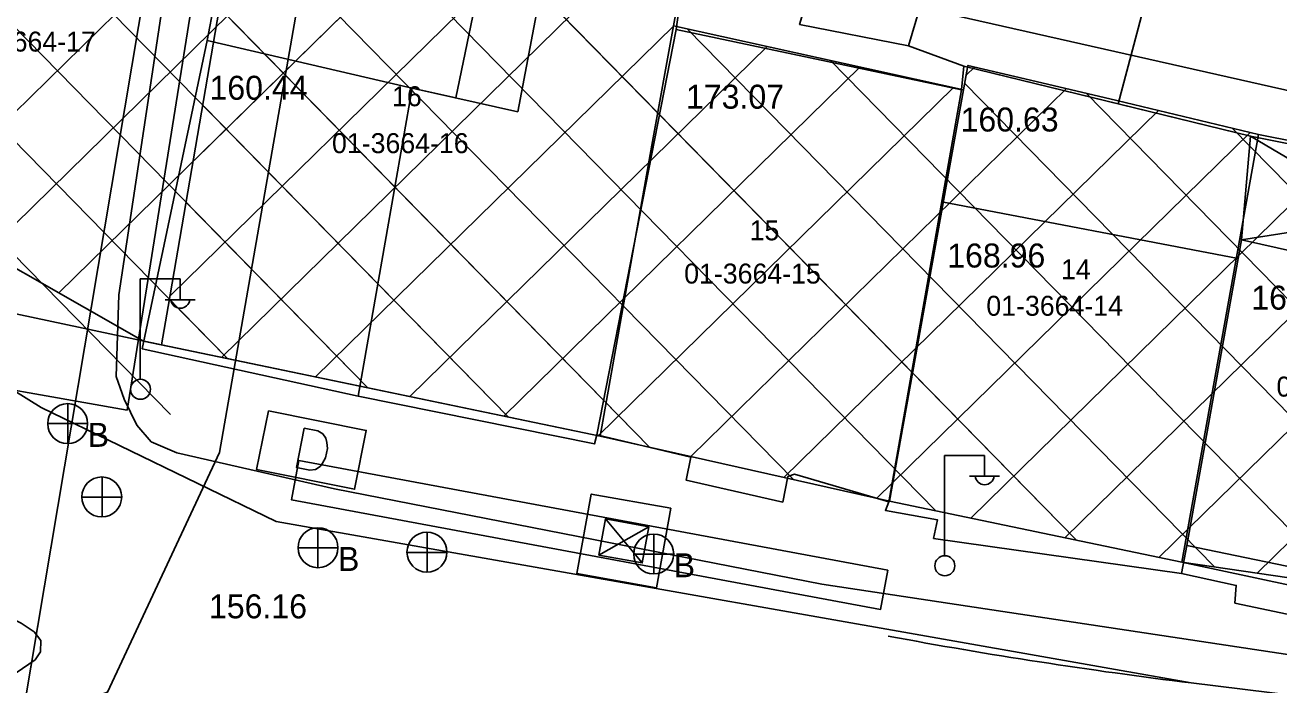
# Model space of a CAD drawing. Extents: x 419677 to 421689, y 4450851 to 4452923.
# Drawn here: x 420210.6 to 420273.4, y 4451828.2 to 4451861.2 of the extents above; entities that cross this region are included whole.
import ezdxf

# ---------------------------------------------------------------- set-up
doc = ezdxf.new("R2010")
doc.units = 0
for name, color, linetype in [('AA_HH', 7, 'Continuous'), ('Level 1', 7, 'Continuous'), ('Level 10', 7, 'Continuous'), ('Level 15', 7, 'Continuous'), ('Level 27', 7, 'Continuous'), ('Level 30', 7, 'Continuous'), ('Level 34', 7, 'Continuous'), ('Level 62', 7, 'Continuous'), ('Level 9', 7, 'Continuous'), ('MULKIYET SINIRI', 7, 'Continuous'), ('PARSEL KODU', 7, 'Continuous'), ('PARSEL NUMARASI', 7, 'Continuous')]:
    doc.layers.add(name, color=color, linetype=linetype)

msp = doc.modelspace()

# ---------------------------------------------------------------- linework, layer by layer
at = {"layer": 'AA_HH'}
for p, q in [((420271.95, 4451855.626), (420286.231, 4451847.119)), ((420287.104, 4451852.87), (420271.499, 4451850.436)), ((420216.374, 4451843.473), (420216.374, 4451848.473)), ((420216.374, 4451848.473), (420218.374, 4451848.473)), ((420218.374, 4451847.473), (420218.374, 4451848.473)), ((420217.614, 4451847.433), (420219.114, 4451847.433)), ((420212.738, 4451842.23), (420212.738, 4451840.23)), ((420211.738, 4451841.23), (420213.738, 4451841.23)), ((420256.64, 4451834.64), (420256.64, 4451839.64)), ((420256.64, 4451839.64), (420258.64, 4451839.64)), ((420258.64, 4451838.64), (420258.64, 4451839.64)), ((420214.459, 4451836.553), (420214.459, 4451838.553)), ((420257.88, 4451838.6), (420259.38, 4451838.6)), ((420213.439, 4451837.543), (420215.439, 4451837.543)), ((420225.269, 4451836.018), (420225.269, 4451834.018)), ((420230.74, 4451833.791), (420230.74, 4451835.791)), ((420242.074, 4451835.704), (420242.074, 4451833.704)), ((420224.269, 4451835.018), (420226.269, 4451835.018)), ((420229.72, 4451834.781), (420231.72, 4451834.781)), ((420241.074, 4451834.704), (420243.074, 4451834.704))]:
    msp.add_line(p, q, dxfattribs=at)
for points in [[(420323.805, 4451823.125), (420308.606, 4451825.793), (420280.662, 4451828.644), (420250.498, 4451833.192), (420226.097, 4451837.959), (420218.204, 4451839.773), (420216.924, 4451840.317), (420216.193, 4451841.162), (420215.559, 4451842.463), (420215.158, 4451843.597), (420215.298, 4451847.67), (420220.167, 4451879.984), (420223.325, 4451903.801), (420223.396, 4451904.119), (420224.091, 4451903.995), (420246.674, 4451897.512), (420267.02, 4451891.687), (420291.549, 4451883.677), (420310.014, 4451876.395), (420326.305, 4451872.381)], [(420206.858, 4451833.066), (420210.413, 4451831.246), (420211.058, 4451830.804), (420211.403, 4451830.371), (420211.384, 4451829.812), (420211.11, 4451829.401), (420210.167, 4451828.754), (420206.78, 4451825.722)]]:
    msp.add_lwpolyline(points, dxfattribs=at)
for points in [[(420253.643, 4451875.343), (420258.904, 4451873.856), (420254.825, 4451860.145), (420249.375, 4451861.212)], [(420269.209, 4451871.907), (420259.335, 4451875.302), (420254.825, 4451860.145), (420257.603, 4451859.122), (420265.328, 4451857.24)], [(420265.328, 4451857.24), (420271.95, 4451855.626), (420274.208, 4451855.169), (420278.223, 4451869.679), (420269.209, 4451871.907)], [(420219.717, 4451860.414), (420221.831, 4451871.445), (420234.526, 4451868.91), (420232.166, 4451857.535), (420229.984, 4451858.023)], [(420227.278, 4451842.61), (420229.984, 4451858.023), (420235.272, 4451856.841), (420237.053, 4451866.258), (420243.755, 4451864.947), (420243.206, 4451860.952), (420239.232, 4451840.67), (420239.116, 4451840.215)], [(420243.206, 4451860.952), (420257.484, 4451857.944), (420253.851, 4451837.316), (420249.131, 4451838.697), (420248.793, 4451838.591), (420248.533, 4451837.305), (420243.705, 4451838.395), (420243.941, 4451839.544), (420239.232, 4451840.67)], [(420216.46, 4451844.973), (420227.278, 4451842.61), (420229.984, 4451858.023), (420219.717, 4451860.414)], [(420257.484, 4451857.944), (420257.603, 4451859.122), (420271.95, 4451855.626), (420271.499, 4451850.436), (420271.332, 4451849.503), (420268.757, 4451835.138), (420268.493, 4451833.735), (420256.087, 4451835.485), (420256.277, 4451836.422), (420253.678, 4451836.886), (420253.851, 4451837.316), (420256.495, 4451852.331), (420257.484, 4451857.944)], [(420271.95, 4451855.626), (420274.208, 4451855.169), (420287.104, 4451852.87), (420286.231, 4451847.119), (420271.499, 4451850.436)], [(420256.495, 4451852.331), (420271.332, 4451849.503), (420268.757, 4451835.138), (420268.493, 4451833.735), (420256.087, 4451835.485), (420256.277, 4451836.422), (420253.678, 4451836.886), (420253.851, 4451837.316)], [(420268.757, 4451835.138), (420268.493, 4451833.735), (420271.237, 4451833.13), (420271.167, 4451832.25), (420280.202, 4451830.347), (420280.33, 4451831.225), (420283.139, 4451830.774), (420283.255, 4451832.126), (420283.614, 4451832.052), (420283.735, 4451832.714), (420286.08, 4451845.026), (420286.231, 4451847.119), (420271.499, 4451850.436), (420268.757, 4451835.138)], [(420286.231, 4451847.119), (420286.08, 4451845.026), (420283.735, 4451832.714), (420283.614, 4451832.052), (420268.757, 4451835.138), (420271.499, 4451850.436)], [(420222.786, 4451841.871), (420227.689, 4451840.89), (420227.101, 4451837.948), (420222.198, 4451838.929)], [(420224.581, 4451841.002), (420224.189, 4451839.041), (420224.865, 4451838.905), (420225.148, 4451838.941), (420225.371, 4451839.09), (420225.495, 4451839.249), (420225.65, 4451839.513), (420225.746, 4451839.994), (420225.713, 4451840.286), (420225.654, 4451840.502), (420225.513, 4451840.714), (420225.258, 4451840.866)]]:
    msp.add_lwpolyline(points, close=True, dxfattribs=at)
for centre, radius in [((420216.384, 4451842.949), 0.5), ((420212.738, 4451841.23), 1), ((420214.444, 4451837.561), 1), ((420225.269, 4451835.018), 1), ((420230.724, 4451834.799), 1), ((420242.074, 4451834.704), 1), ((420256.65, 4451834.116), 0.5)]:
    msp.add_circle(centre, radius, dxfattribs=at)
for centre in [(420218.374, 4451847.477), (420258.64, 4451838.644)]:
    msp.add_arc(centre, 0.474, 184.83843, 355.14641, dxfattribs=at)
at = {"layer": 'Level 1'}
for p, q in [((420241.5, 4451834.259), (420239.655, 4451836.457)), ((420241.5, 4451834.259), (420239.655, 4451836.457)), ((420241.825, 4451836.067), (420239.33, 4451834.649)), ((420241.825, 4451836.067), (420239.33, 4451834.649))]:
    msp.add_line(p, q, dxfattribs=at)
msp.add_lwpolyline([(420211.407, 4451842.042), (420223.183, 4451836.336), (420268.984, 4451828.249)], dxfattribs=at)
for points in [[(420253.801, 4451833.901), (420224.307, 4451839.388), (420223.941, 4451837.422), (420253.435, 4451831.934)], [(420253.801, 4451833.901), (420224.307, 4451839.388), (420223.941, 4451837.422), (420253.435, 4451831.934)], [(420242.924, 4451836.991), (420242.21, 4451833.012), (420238.231, 4451833.726), (420238.945, 4451837.704)], [(420242.924, 4451836.991), (420242.21, 4451833.012), (420238.231, 4451833.726), (420238.945, 4451837.704)], [(420241.825, 4451836.067), (420241.5, 4451834.259), (420239.33, 4451834.649), (420239.655, 4451836.457)], [(420241.825, 4451836.067), (420241.5, 4451834.259), (420239.33, 4451834.649), (420239.655, 4451836.457)]]:
    msp.add_lwpolyline(points, close=True, dxfattribs=at)
at = {"layer": 'Level 10'}
msp.add_lwpolyline([(420214.908, 4451852.96), (420209.201, 4451819.114), (420204.832, 4451797.924)], dxfattribs=at)
at = {"layer": 'Level 15'}
for points in [[(420240.251, 4451968.677), (420239.949, 4451966.602), (420239.949, 4451966.602), (420231.732, 4451917.739), (420240.801, 4451915.152), (420236.082, 4451892.337), (420229.855, 4451894.289), (420220.346, 4451839.788), (420214.729, 4451827.789), (420207.555, 4451825.12), (420146.986, 4451843.868), (420162.882, 4451888.718), (420178.991, 4451939.954), (420183.444, 4451958.583), (420204.023, 4451977.132), (420216.413, 4451977.263), (420240.251, 4451968.677)], [(420414.132, 4451911.018), (420415.765, 4451915.419), (420282.101, 4451967.569), (420224.504, 4451969.178), (420220.055, 4451958.563), (420205.131, 4451843.779), (420215.712, 4451841.911), (420221.376, 4451877.395), (420222.223, 4451877.252)], [(420222.223, 4451877.252), (420228.074, 4451876.266), (420248.804, 4451863.57), (420326.139, 4451846.113), (420346.529, 4451843.843), (420371.043, 4451837.282), (420436.77, 4451811.189), (420449.418, 4451804.129), (420449.587, 4451794.894), (420481.387, 4451791.18), (420478.447, 4451778.441), (420529.287, 4451757.66), (420547.217, 4451742.896), (420596.402, 4451716.716)], [(420217.433, 4451845.172), (420216.542, 4451845.358), (420204.589, 4451852.161), (420199.504, 4451855.901)]]:
    msp.add_lwpolyline(points, dxfattribs=at)
at = {"layer": 'Level 27'}
for points in [[(420272.96, 4451885.652), (420267.287, 4451864.877), (420262.865, 4451866.192), (420256.927, 4451867.959), (420251.872, 4451869.462), (420247.116, 4451870.881), (420241.971, 4451872.416), (420237.094, 4451873.871), (420229.45, 4451876.401), (420228.747, 4451874.307), (420228.551, 4451873.327), (420234.32, 4451868.94), (420239.253, 4451865.154), (420243.522, 4451863.634), (420243.07, 4451861.15), (420257.59, 4451857.94), (420257.8, 4451859.16), (420260.941, 4451858.423), (420265.254, 4451857.412), (420272.35, 4451855.7), (420274.29, 4451855.32)], [(420272.96, 4451885.652), (420267.287, 4451864.877), (420262.865, 4451866.192), (420256.927, 4451867.959), (420251.872, 4451869.462), (420247.116, 4451870.881), (420241.971, 4451872.416), (420237.094, 4451873.871), (420229.45, 4451876.401), (420228.747, 4451874.307), (420228.551, 4451873.327), (420234.32, 4451868.94), (420239.253, 4451865.154), (420243.522, 4451863.634), (420243.07, 4451861.15), (420257.59, 4451857.94), (420257.8, 4451859.16), (420260.941, 4451858.423), (420265.254, 4451857.412), (420272.35, 4451855.7), (420274.29, 4451855.32)], [(420272.96, 4451885.652), (420267.287, 4451864.877), (420262.865, 4451866.192), (420256.927, 4451867.959), (420251.872, 4451869.462), (420247.116, 4451870.881), (420241.971, 4451872.416), (420237.094, 4451873.871), (420229.45, 4451876.401), (420228.747, 4451874.307), (420228.551, 4451873.327), (420234.32, 4451868.94), (420239.253, 4451865.154), (420243.522, 4451863.634), (420243.07, 4451861.15), (420257.59, 4451857.94), (420257.8, 4451859.16), (420260.941, 4451858.423), (420265.254, 4451857.412), (420272.35, 4451855.7), (420274.29, 4451855.32)], [(420466.87, 4451761.554), (420444.66, 4451772.45), (420432.72, 4451781.46), (420406.94, 4451795.64), (420394.04, 4451802.23), (420369.87, 4451813.08), (420326.2, 4451827), (420313.613, 4451829.033), (420298.75, 4451831), (420283.823, 4451832.064), (420268.52, 4451834.3), (420253.88, 4451837.35), (420239.4, 4451840.6), (420216.542, 4451845.358)], [(420466.87, 4451761.554), (420444.66, 4451772.45), (420432.72, 4451781.46), (420406.94, 4451795.64), (420394.04, 4451802.23), (420369.87, 4451813.08), (420326.2, 4451827), (420313.613, 4451829.033), (420298.75, 4451831), (420283.823, 4451832.064), (420268.52, 4451834.3), (420253.88, 4451837.35), (420239.4, 4451840.6), (420217.433, 4451845.172)], [(420466.87, 4451761.554), (420444.66, 4451772.45), (420432.72, 4451781.46), (420406.94, 4451795.64), (420394.04, 4451802.23), (420369.87, 4451813.08), (420326.2, 4451827), (420313.613, 4451829.033), (420298.75, 4451831), (420283.823, 4451832.064), (420268.52, 4451834.3), (420253.88, 4451837.35), (420239.4, 4451840.6), (420217.433, 4451845.172)]]:
    msp.add_lwpolyline(points, dxfattribs=at)
at = {"layer": 'Level 30'}
for points in [[(420253.814, 4451830.592), (420253.814, 4451830.592)], [(420304.938, 4451823.822), (420268.984, 4451828.249)], [(420304.938, 4451823.822), (420268.984, 4451828.249)]]:
    msp.add_lwpolyline(points, dxfattribs=at)
msp.add_arc((420299.541, 4452076.375), 250, 259.46075, 262.97918, dxfattribs=at)
msp.add_arc((420299.541, 4452076.375), 250, 259.46075, 262.97918, dxfattribs=at)
at = {"layer": 'Level 34'}
for p, q in [((420249.067, 4451838.43), (420205.601, 4451882.796)), ((420256.199, 4451836.867), (420211.553, 4451882.436)), ((420263.235, 4451835.401), (420220.78, 4451878.734)), ((420241.889, 4451840.041), (420204.504, 4451878.199)), ((420263.235, 4451835.401), (420222.835, 4451876.637)), ((420205.064, 4451851.89), (420229.14, 4451875.478)), ((420234.805, 4451841.556), (420203.408, 4451873.603)), ((420208.68, 4451849.832), (420230.865, 4451871.568)), ((420256.199, 4451836.867), (420222.026, 4451871.746)), ((420227.77, 4451843.02), (420202.312, 4451869.009)), ((420212.295, 4451847.774), (420234.083, 4451869.12)), ((420219.101, 4451854.442), (420234.083, 4451869.12)), ((420217.878, 4451847.644), (420237.289, 4451866.662)), ((420217.878, 4451847.644), (420237.289, 4451866.662)), ((420249.067, 4451838.43), (420221.223, 4451866.85)), ((420220.433, 4451844.548), (420240.876, 4451864.576)), ((420220.433, 4451844.548), (420240.876, 4451864.576)), ((420220.736, 4451844.484), (420201.216, 4451864.415)), ((420241.889, 4451840.041), (420220.42, 4451861.954)), ((420225.147, 4451843.566), (420243.09, 4451861.146)), ((420225.147, 4451843.566), (420243.09, 4451861.146)), ((420270.146, 4451834.062), (420243.756, 4451860.998)), ((420270.146, 4451834.062), (420243.756, 4451860.998)), ((420217.878, 4451841.685), (420200.119, 4451859.818)), ((420229.861, 4451842.585), (420247.753, 4451860.115)), ((420229.861, 4451842.585), (420247.753, 4451860.115)), ((420234.575, 4451841.604), (420252.417, 4451859.084)), ((420234.575, 4451841.604), (420252.417, 4451859.084)), ((420276.681, 4451833.107), (420250.904, 4451859.418)), ((420276.681, 4451833.107), (420250.904, 4451859.418)), ((420257.717, 4451858.677), (420258.131, 4451859.082)), ((420257.717, 4451858.677), (420258.131, 4451859.082)), ((420239.29, 4451840.623), (420257.08, 4451858.053)), ((420239.29, 4451840.623), (420257.08, 4451858.053)), ((420243.941, 4451839.581), (420262.742, 4451858.001)), ((420243.941, 4451839.581), (420262.742, 4451858.001)), ((420283.217, 4451832.153), (420257.644, 4451858.254)), ((420283.217, 4451832.153), (420257.644, 4451858.254)), ((420289.285, 4451831.675), (420263.716, 4451857.773)), ((420289.285, 4451831.675), (420263.716, 4451857.773)), ((420234.805, 4451841.556), (420219.579, 4451857.097)), ((420248.592, 4451838.537), (420267.343, 4451856.908)), ((420248.592, 4451838.537), (420267.343, 4451856.908)), ((420253.242, 4451837.493), (420271.929, 4451855.802)), ((420253.242, 4451837.493), (420271.929, 4451855.802)), ((420295.305, 4451831.246), (420271.035, 4451856.017)), ((420295.305, 4451831.246), (420271.035, 4451856.017)), ((420257.947, 4451836.503), (420276.639, 4451854.816)), ((420257.947, 4451836.503), (420276.639, 4451854.816)), ((420262.66, 4451835.521), (420281.327, 4451853.81)), ((420262.66, 4451835.521), (420281.327, 4451853.81)), ((420267.374, 4451834.539), (420286.016, 4451852.804)), ((420267.374, 4451834.539), (420286.016, 4451852.804)), ((420227.77, 4451843.02), (420218.71, 4451852.269)), ((420272.284, 4451833.75), (420290.769, 4451851.86)), ((420272.284, 4451833.75), (420290.769, 4451851.86)), ((420220.736, 4451844.484), (420217.841, 4451847.44))]:
    msp.add_line(p, q, dxfattribs=at)
at = {"layer": 'Level 62'}
msp.add_lwpolyline([(420201.951, 4451847.914), (420211.407, 4451842.042)], dxfattribs=at)
at = {"layer": 'Level 9'}
msp.add_lwpolyline([(420425.574, 4451910.283), (420391.286, 4451924.082), (420343.881, 4451942.651), (420287.846, 4451965.918), (420283.914, 4451959.364), (420283.477, 4451950.626), (420231.702, 4451965.918), (420228.644, 4451941.45), (420224.602, 4451910.32), (420222.636, 4451894.154), (420216.956, 4451865.1), (420209.201, 4451819.114), (420204.832, 4451797.924), (420203.303, 4451783.287), (420202.429, 4451776.297), (420195.86, 4451755.756)], dxfattribs=at)
msp.add_lwpolyline([(420425.574, 4451910.283), (420391.286, 4451924.082), (420343.881, 4451942.651), (420287.846, 4451965.918), (420283.914, 4451959.364), (420283.477, 4451950.626), (420231.702, 4451965.918), (420228.644, 4451941.45), (420224.602, 4451910.32), (420222.636, 4451894.154), (420216.956, 4451865.1), (420209.201, 4451819.114), (420204.832, 4451797.924), (420203.303, 4451783.287), (420202.429, 4451776.297), (420195.86, 4451755.756)], dxfattribs=at)
at = {"layer": 'MULKIYET SINIRI'}
for points in [[(420200.486, 4451848.773), (420204.06, 4451868.863), (420206.604, 4451883.158), (420213.543, 4451881.305), (420215.302, 4451880.835), (420221.61, 4451878.557), (420223.074, 4451878.032), (420222.676, 4451875.711), (420217.763, 4451847.089), (420217.433, 4451845.172)], [(420200.486, 4451848.773), (420204.06, 4451868.863), (420206.604, 4451883.158), (420213.543, 4451881.305), (420215.302, 4451880.835), (420221.61, 4451878.557), (420223.074, 4451878.032), (420222.676, 4451875.711), (420217.763, 4451847.089), (420217.433, 4451845.172)], [(420200.486, 4451848.773), (420204.06, 4451868.863), (420206.604, 4451883.158), (420213.543, 4451881.305), (420215.302, 4451880.835), (420221.61, 4451878.557), (420223.074, 4451878.032), (420222.676, 4451875.711), (420217.763, 4451847.089), (420217.433, 4451845.172)], [(420200.486, 4451848.773), (420204.06, 4451868.863), (420206.604, 4451883.158), (420213.543, 4451881.305), (420215.302, 4451880.835), (420221.61, 4451878.557), (420223.074, 4451878.032), (420222.676, 4451875.711), (420217.763, 4451847.089), (420217.433, 4451845.172)], [(420217.433, 4451845.172), (420217.763, 4451847.089), (420222.676, 4451875.711), (420228.747, 4451874.307), (420228.551, 4451873.327), (420234.32, 4451868.94), (420239.253, 4451865.154), (420240.458, 4451864.725), (420242.859, 4451863.871), (420243.522, 4451863.634), (420243.49, 4451863.454), (420243.07, 4451861.15), (420241.98, 4451855.17), (420239.4, 4451840.6)], [(420217.433, 4451845.172), (420217.763, 4451847.089), (420222.676, 4451875.711), (420228.747, 4451874.307), (420228.551, 4451873.327), (420234.32, 4451868.94), (420239.253, 4451865.154), (420240.458, 4451864.725), (420242.859, 4451863.871), (420243.522, 4451863.634), (420243.49, 4451863.454), (420243.07, 4451861.15), (420241.98, 4451855.17), (420239.4, 4451840.6)], [(420239.4, 4451840.6), (420241.98, 4451855.17), (420243.07, 4451861.15), (420257.59, 4451857.94), (420253.88, 4451837.35)], [(420239.4, 4451840.6), (420241.98, 4451855.17), (420243.07, 4451861.15), (420257.59, 4451857.94), (420253.88, 4451837.35)], [(420253.88, 4451837.35), (420257.59, 4451857.94), (420257.735, 4451858.78), (420257.8, 4451859.16), (420260.941, 4451858.423), (420265.254, 4451857.412), (420272.35, 4451855.7), (420268.52, 4451834.3)], [(420253.88, 4451837.35), (420257.59, 4451857.94), (420257.735, 4451858.78), (420257.8, 4451859.16), (420260.941, 4451858.423), (420265.254, 4451857.412), (420272.35, 4451855.7), (420268.52, 4451834.3)], [(420268.52, 4451834.3), (420272.35, 4451855.7), (420274.29, 4451855.32), (420283.777, 4451853.284), (420287.48, 4451852.49), (420283.981, 4451832.947), (420283.823, 4451832.064), (420283.642, 4451831.056), (420283.43, 4451831.101)], [(420268.52, 4451834.3), (420272.35, 4451855.7), (420274.29, 4451855.32), (420283.777, 4451853.284), (420287.48, 4451852.49), (420283.981, 4451832.947), (420283.823, 4451832.064), (420283.642, 4451831.056), (420283.43, 4451831.101)]]:
    msp.add_lwpolyline(points, close=True, dxfattribs=at)

# ---------------------------------------------------------------- texts
at = {"layer": 'AA_HH'}
for s, p in [('160.44', (420219.838, 4451857.443)), ('173.07', (420243.692, 4451856.995)), ('160.63', (420257.437, 4451855.853)), ('168.96', (420256.77, 4451849.045)), ('169.64', (420271.989, 4451846.936)), ('B', (420213.738, 4451840.069)), ('B', (420226.269, 4451833.857)), ('B', (420243.074, 4451833.542))]:
    msp.add_text(s, height=1.2, dxfattribs=at).set_placement(p)
msp.add_text('156.16 ', height=1.2, rotation=359.99814, dxfattribs=at).set_placement((420219.811, 4451831.484))
at = {"layer": 'PARSEL KODU'}
for s, p in [('01-3664-17', (420207.306, 4451859.854)), ('01-3664-17', (420207.306, 4451859.854)), ('01-3664-16', (420225.97, 4451854.77)), ('01-3664-15', (420243.6, 4451848.242)), ('01-3664-14', (420258.726, 4451846.63)), ('01-3664-13', (420273.25, 4451842.583))]:
    msp.add_text(s, height=1, dxfattribs=at).set_placement(p)
at = {"layer": 'PARSEL NUMARASI'}
for s, p in [('16', (420228.975, 4451857.118)), ('16', (420228.975, 4451857.118)), ('15', (420246.876, 4451850.406)), ('15', (420246.876, 4451850.406)), ('14', (420262.465, 4451848.455)), ('14', (420262.465, 4451848.455))]:
    msp.add_text(s, height=1, dxfattribs=at).set_placement(p)

doc.saveas('drawing.dxf')
